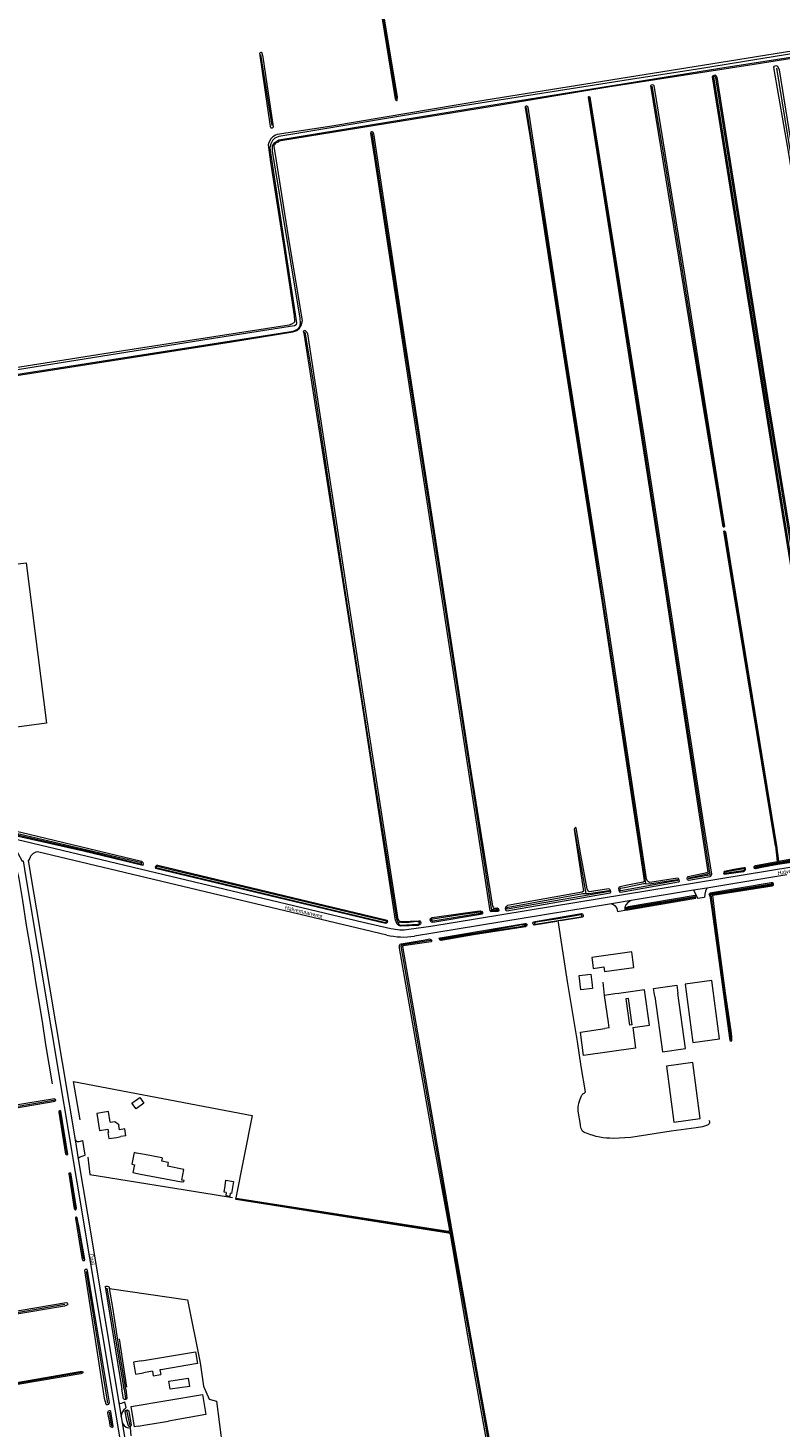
# Model space of a CAD drawing. Extents: x 177628 to 188968, y 384226 to 390673.
# Tile 353 of 393: x 187466 to 187943, y 385150 to 386036. Entities that reach past the tile are written whole.
import ezdxf

# ---------------------------------------------------------------- set-up
doc = ezdxf.new("R2010")
doc.units = 0
for name, color, linetype, lineweight in [('B01_F', 14, 'Continuous', 9), ('B01_T', 14, 'Continuous', 9), ('B02_F', 14, 'Continuous', 9), ('B02_T', 14, 'Continuous', 9), ('B11_S', 14, 'Continuous', 9), ('B14_F', 14, 'Continuous', 9), ('T02_F', 253, 'RASTER', 9), ('T03_F', 253, 'Continuous', 9), ('T04_F', 253, 'HAAG', 9), ('T07_F', 253, 'Continuous', 9), ('T09_F', 253, 'Continuous', 9), ('T22_F', 253, 'Continuous', 9), ('V00_F', 8, 'Continuous', 9), ('V00_T', 8, 'Continuous', 9), ('W01_F', 253, 'Continuous', 9), ('Z06', 7, 'Continuous', 9)]:
    doc.layers.add(name, color=color, linetype=linetype, lineweight=lineweight)
doc.styles.add('Legend', font='calibri.ttf')
doc.linetypes.add('HAAG', pattern='A,4,-1,[5,TOPOCAD.SHX,S=0.35,R=0,X=-0.35,Y=-0.35],-1', length=6)
doc.linetypes.add('RASTER', pattern='A,4,-1,[4,TOPOCAD.SHX,S=0.5,R=0,X=-0.5,Y=0],-1', length=6)

msp = doc.modelspace()

# ---------------------------------------------------------------- linework, layer by layer
at = {"layer": 'B01_F', "linetype": 'Continuous'}
msp.add_lwpolyline([(187528.33, 385334.731), (187525.076, 385334.177)], dxfattribs=at)
at = {"layer": 'B01_T', "linetype": 'Continuous'}
for points in [[(187849.451, 385446.27), (187848.762, 385451.223), (187823.362, 385447.687), (187824.05, 385442.74)], [(187824.05, 385442.74), (187824.314, 385440.765), (187831.061, 385441.695), (187831.458, 385438.816), (187850.115, 385441.387), (187849.451, 385446.27)], [(187900.051, 385428.14), (187899.38, 385433.091), (187882.522, 385430.81), (187883.191, 385425.86)], [(187883.191, 385425.86), (187887.516, 385393.856), (187904.387, 385396.149), (187900.051, 385428.14)], [(187514.88, 385349.711), (187509.941, 385348.909), (187511.711, 385338.01), (187516.941, 385338.86), (187517.258, 385336.902), (187516.992, 385336.859), (187517.629, 385332.943), (187522.573, 385333.746)], [(187518.478, 385343.267), (187517.336, 385350.139), (187514.88, 385349.711)], [(187524.361, 385338.481), (187523.909, 385341.199)], [(187522.573, 385333.746), (187525.076, 385334.177)]]:
    msp.add_lwpolyline(points, dxfattribs=at)
at = {"layer": 'B02_F', "linetype": 'Continuous'}
for points in [[(187545.169, 385185.67), (187545.673, 385182.676), (187550.483, 385183.485)], [(187567.821, 385181.144), (187568.576, 385175.967), (187556.338, 385174.179), (187555.583, 385179.356), (187567.821, 385181.144)], [(187536.04, 385150.783), (187533.912, 385150.418), (187531.709, 385163.27), (187576.799, 385170.993)], [(187579, 385158.146), (187555.257, 385154.079)]]:
    msp.add_lwpolyline(points, dxfattribs=at)
at = {"layer": 'B02_T', "linetype": 'Continuous'}
for points in [[(187863.316, 385423.029), (187862.614, 385428.012), (187877.215, 385430.068), (187877.935, 385424.951)], [(187838.022, 385424.549), (187831.559, 385423.639)], [(187849.328, 385403.329), (187859.975, 385404.828), (187856.826, 385427.197), (187840.5, 385424.898)], [(187863.316, 385423.029), (187868.258, 385387.948), (187882.851, 385390.013), (187877.935, 385424.951)], [(187870.683, 385378.849), (187875.482, 385343.375), (187892.151, 385345.609), (187887.366, 385381.141), (187870.683, 385378.849)], [(187540.042, 385322.83), (187535.137, 385323.777)], [(187551.083, 385320.698), (187540.042, 385322.83)], [(187533.72, 385316.437), (187532.754, 385311.431), (187537.659, 385310.484)], [(187563.755, 385306.68), (187565.05, 385313.388), (187554.669, 385315.393)], [(187537.659, 385310.484), (187563.525, 385305.49), (187563.569, 385305.717)], [(187538.152, 385192.17), (187572.411, 385197.939), (187573.658, 385190.467), (187550.576, 385186.58)], [(187538.152, 385192.17), (187533.223, 385191.34), (187534.48, 385183.87), (187539.409, 385184.7)], [(187545.169, 385185.67), (187539.409, 385184.7)], [(187540.962, 385151.628), (187555.257, 385154.079)], [(187536.04, 385150.783), (187540.962, 385151.628)]]:
    msp.add_lwpolyline(points, dxfattribs=at)
at = {"layer": 'B11_S', "linetype": 'Continuous'}
for points in [[(187518.478, 385343.267), (187521.364, 385343.746), (187523.772, 385342.025), (187523.909, 385341.199)], [(187528.33, 385334.731), (187527.597, 385339.032), (187524.361, 385338.481)]]:
    msp.add_lwpolyline(points, dxfattribs=at)
at = {"layer": 'B14_F', "linetype": 'Continuous'}
for points in [[(187437.113, 385585.196), (187424.115, 385686.579), (187433.056, 385687.761), (187432.329, 385693.667), (187465.165, 385697.651), (187478.064, 385596.085)], [(187478.064, 385596.085), (187456.219, 385593.143), (187456.901, 385587.365), (187437.113, 385585.196)], [(187817.337, 385436.428), (187822.772, 385437.072)], [(187822.772, 385437.072), (187823.375, 385431.98)], [(187823.375, 385431.98), (187823.844, 385428.018), (187816.558, 385427.155), (187815.486, 385436.209), (187817.337, 385436.428)], [(187833.963, 385406.573), (187831.559, 385423.639)], [(187840.5, 385424.898), (187838.022, 385424.549)], [(187849.08, 385405.088), (187846.754, 385421.601), (187845.081, 385421.365), (187847.407, 385404.852)], [(187849.328, 385403.329), (187851.072, 385390.175), (187818.266, 385385.634), (187816.179, 385400.455), (187831.77, 385402.65)], [(187834.462, 385403.029), (187831.77, 385402.65)], [(187834.462, 385403.029), (187833.963, 385406.573)], [(187849.08, 385405.088), (187847.407, 385404.852)], [(187534.785, 385351.832), (187532.181, 385355.384), (187537.09, 385358.984), (187539.694, 385355.432), (187534.785, 385351.832)], [(187535.137, 385323.777), (187533.527, 385324.09), (187532.083, 385316.747), (187533.72, 385316.437)], [(187551.083, 385320.698), (187551.517, 385320.614)], [(187555.142, 385317.839), (187551.155, 385318.564), (187551.517, 385320.614)], [(187555.142, 385317.839), (187554.669, 385315.393)], [(187563.569, 385305.717), (187565.147, 385305.515), (187565.359, 385306.487), (187563.755, 385306.68)], [(187591.149, 385302.962), (187591.737, 385306.571), (187596.459, 385305.802), (187595.228, 385298.24), (187594.686, 385298.328)], [(187590.505, 385299.009), (187591.149, 385302.962)], [(187591.973, 385298.77), (187590.505, 385299.009)], [(187591.973, 385298.77), (187591.73, 385296.966), (187594.453, 385296.599), (187594.686, 385298.328)], [(187550.576, 385186.58), (187549.946, 385186.477), (187550.483, 385183.485)], [(187576.799, 385170.993), (187579, 385158.146)]]:
    msp.add_lwpolyline(points, dxfattribs=at)
at = {"layer": 'T02_F', "linetype": 'RASTER'}
msp.add_lwpolyline([(187517.895, 385238.043), (187567.458, 385230.813), (187575.376, 385190.993), (187577.597, 385176.162), (187581.069, 385167.877), (187585.708, 385166.579), (187589.572, 385137.206), (187590.095, 385130.974), (187589.104, 385125.884), (187591.762, 385108.721), (187594.209, 385093.761), (187593.707, 385088.94), (187598.788, 385045.981)], dxfattribs=at)
at = {"layer": 'T03_F', "linetype": 'Continuous'}
for points in [[(187844.929, 385477.665), (187889.376, 385485.278)], [(187817.762, 385473.104), (187803.536, 385470.776)], [(187831.559, 385423.639), (187830.547, 385431.971)], [(187495.172, 385369.042), (187608.385, 385347.544), (187597.898, 385295.354)], [(187584.194, 385297.457), (187595.946, 385295.694)]]:
    msp.add_lwpolyline(points, dxfattribs=at)
at = {"layer": 'T04_F', "linetype": 'HAAG'}
for points in [[(187499.428, 385344.819), (187495.172, 385369.042)], [(187504.222, 385321.181), (187505.458, 385310.133), (187584.194, 385297.457)], [(187524.178, 385206.236), (187528.83, 385175.571)]]:
    msp.add_lwpolyline(points, dxfattribs=at)
at = {"layer": 'T07_F', "linetype": 'Continuous'}
for points in [[(187699.74, 385991.528), (187686.691, 386071.413), (187682.965, 386093.496)], [(187621.02, 385974.6), (187613.92, 386019.458)], [(187940.425, 386010.88), (187964.704, 385862.179), (187976.462, 385786.461)], [(187907.055, 385720.595), (187870.02, 385949.585), (187861.726, 385999.529)], [(187821.647, 385992.409), (187847.147, 385832.383), (187897.892, 385501.367)], [(187857.556, 385494.537), (187845.413, 385575.878), (187820.837, 385736.82), (187782.153, 385985.923)], [(187684.16, 385969.83), (187701.044, 385859.061), (187730.686, 385666.655), (187759.78, 385478.607), (187760.055, 385477.91)], [(187701.07, 385469.653), (187700.473, 385470.645), (187699.904, 385471.832), (187684.345, 385570.322), (187666.713, 385682.788), (187646.806, 385814.732), (187641.866, 385843.705)], [(187940.023, 385518.3), (187909.526, 385705.319), (187907.598, 385717.24)], [(187819.784, 385488.167), (187812.787, 385528.482)], [(187940.023, 385518.3), (187941.255, 385507.852)], [(187456.749, 385510.844), (187458.907, 385504.564), (187460.453, 385497.757), (187462.823, 385483.806), (187465.294, 385468.031), (187468.5, 385448.949), (187471.373, 385430.931), (187475.23, 385407.174), (187477.481, 385392.457), (187481.634, 385367.634)], [(187898.745, 385487.346), (187901.404, 385468.145), (187911.393, 385395.448)], [(187819.474, 385362.505), (187816.741, 385378.715), (187814.475, 385394.366), (187808.05, 385432.355), (187802.153, 385470.978)], [(187721.42, 385458.464), (187703.546, 385455.761), (187702.887, 385455.456), (187702.56, 385454.905), (187714.03, 385388.111), (187726.827, 385315.931), (187734.182, 385273.447)], [(187274.039, 385321.97), (187483.759, 385357.443)], [(187486.568, 385350.087), (187490.891, 385323.309)], [(187816.177, 385341.796), (187814.773, 385350.421)], [(187896.618, 385341.418), (187893.598, 385340.439), (187889.558, 385339.818), (187873.645, 385337.639), (187848.132, 385333.673), (187837.056, 385333.074)], [(187492.917, 385310.753), (187496.543, 385288.291)], [(187734.182, 385273.447), (187598.297, 385294.747)], [(187497.194, 385282.924), (187501.609, 385256.498)], [(187734.182, 385273.447), (187762.784, 385112.989), (187769.309, 385075.212)], [(187503.267, 385248.797), (187516.644, 385165.483)], [(187527.295, 385174.16), (187519.425, 385221.411), (187516.59, 385238.159)], [(187305.937, 385196.141), (187489.774, 385228.092)], [(187500.196, 385184.813), (187423.911, 385171.718), (187347.607, 385158.185)], [(187527.295, 385174.16), (187528.108, 385168.256)], [(187517.68, 385159.649), (187519.228, 385150.753)], [(187531, 385151.242), (187528.915, 385160.65)]]:
    msp.add_lwpolyline(points, dxfattribs=at)
at = {"layer": 'T07_F', "linetype": 'Continuous', "extrusion": (0, 0, -1)}
for centre, radius, start, end in [((-187842.059, 385348.145), 27.799, 15.309484, 25.458988), ((-187819.281, 385359.212), 2.484, 20.819144, 65.254773), ((-187837.726, 385350.831), 22.957, 358.976213, 11.696181), ((-187835.754, 385345.169), 19.866, 340.543131, 350.223749), ((-187895.258, 385343.988), 2.908, 205.247231, 242.108818), ((-187895.887, 385343.466), 2.126, 145.25335, 199.751863), ((-187820.869, 385340.564), 4.34, 280.48508, 332.385883), ((-187837.174, 385380.033), 46.959, 270.143869, 291.348416)]:
    msp.add_arc(centre, radius, start, end, dxfattribs=at)
at = {"layer": 'T07_F', "linetype": 'Continuous'}
msp.add_arc((187816.233, 385365.107), 4.157, 298.890322, 321.239907, dxfattribs=at)
at = {"layer": 'T09_F', "linetype": 'Continuous'}
for points in [[(187687.66, 386068.742), (187683.956, 386093.397), (187683.681, 386094.112), (187683.345, 386094.601), (187682.742, 386094.614), (187682.442, 386094.481), (187682.264, 386094.164), (187698.857, 385991.512), (187699.269, 385990.578), (187699.794, 385990.292), (187700.108, 385990.391), (187700.183, 385990.583), (187700.319, 385992.714), (187687.66, 386068.742)], [(187993.472, 386028.641), (187915.834, 386016.109), (187755.155, 385990.295), (187658.787, 385974.083), (187624.167, 385968.772), (187623.086, 385968.335), (187621.377, 385967.422), (187620.152, 385966.046), (187618.873, 385963.888), (187618.487, 385962.324), (187619.899, 385951.356), (187628.174, 385898.726), (187634.954, 385854), (187635.155, 385850.744), (187635.12, 385850.011), (187634.671, 385849.494), (187633.325, 385848.662), (187631.67, 385848.171), (187518.529, 385830.616), (187360.956, 385805.614)], [(187623.055, 385956.213), (187622.325, 385961.029), (187622.331, 385961.829), (187622.565, 385962.29), (187623.809, 385963.715), (187624.909, 385964.2), (187625.521, 385964.709), (187626.551, 385965.084), (187760.322, 385986.798), (187833.651, 385998.983), (187926.213, 386013.437), (187992.51, 386023.981)], [(187614.769, 386020.54), (187614.274, 386020.731), (187613.742, 386020.708), (187612.988, 386020.425)], [(187612.988, 386020.425), (187619.722, 385973.882), (187620.18, 385973.027), (187620.444, 385972.981), (187621.252, 385973.175), (187621.783, 385973.815), (187615.221, 386017.804), (187614.769, 386020.54)], [(187934.762, 385802.767), (187954.788, 385681.239), (187979.755, 385523.684), (187979.864, 385521.603), (187979.305, 385521.039), (187978.511, 385520.718), (187978.297, 385520.793), (187977.66, 385521.258), (187937.521, 385770.553), (187899.84, 386005.323), (187900.018, 386005.942), (187900.502, 386006.292), (187901.271, 386006.542), (187901.843, 386006.461), (187902.193, 386005.977), (187902.54, 386005.254), (187934.762, 385802.767)], [(187975.452, 385786.404), (187948.316, 385956.8), (187938.666, 386011.268), (187938.67, 386011.51), (187939.214, 386012.131), (187940.093, 386012.552), (187940.624, 386012.446), (187941.053, 386012.052), (187942.083, 386009.903), (187972.275, 385822.354), (187977.776, 385786.317)], [(187906.544, 385720.423), (187886.549, 385841.883), (187860.87, 385999.808), (187861.308, 386000.255), (187861.79, 386000.486), (187862.362, 386000.405), (187862.689, 385999.969), (187882.417, 385879.187), (187895.869, 385793.26), (187906.45, 385727.169), (187907.543, 385720.498)], [(187816.639, 385768.101), (187807.228, 385828.413), (187783.098, 385986.073), (187782.108, 385986.902), (187781.605, 385986.839), (187781.239, 385986.367), (187781.16, 385985.914), (187784.376, 385966.717), (187802.392, 385849.382), (187829.927, 385672.378), (187856.592, 385496.32), (187856.511, 385495.748), (187855.906, 385495.28), (187845.02, 385493.144), (187841.422, 385492.368), (187840.647, 385491.76), (187840.277, 385491.049), (187840.453, 385490.185), (187841.058, 385489.172), (187841.892, 385489.038), (187878.423, 385495.525), (187878.934, 385496.066), (187878.757, 385496.929), (187878.434, 385497.604), (187877.698, 385497.903), (187860.135, 385495.233), (187859.399, 385495.533), (187858.787, 385496.069), (187858.165, 385497.489), (187831.196, 385675.416), (187816.639, 385768.101)], [(187893.957, 385533.308), (187899.261, 385500.357), (187899.012, 385499.764), (187898.16, 385498.822), (187884.784, 385496.441), (187884.147, 385496.906), (187883.849, 385497.652), (187883.98, 385498.367), (187884.372, 385498.91), (187896.364, 385501.457), (187897.04, 385501.9), (187882.537, 385597.811), (187869.794, 385683.249), (187836.572, 385895.982), (187821.265, 385992.456), (187821.271, 385992.814), (187821.657, 385992.999), (187821.896, 385992.995), (187822.127, 385992.513), (187856.104, 385779.194), (187893.957, 385533.308)], [(187728.444, 385686.033), (187746.406, 385568.316), (187760.633, 385480.153), (187760.98, 385479.43), (187761.284, 385479.042), (187761.64, 385478.917), (187763.34, 385479.08), (187763.602, 385479.027), (187764.026, 385478.638), (187764.534, 385477.578), (187764.479, 385477.196), (187764.019, 385476.798), (187762.774, 385476.675), (187759.783, 385476.486), (187759.03, 385477.192), (187709.934, 385796.733), (187685.985, 385953.769), (187683.503, 385969.703), (187683.804, 385970.559), (187684.047, 385970.794), (187684.523, 385970.666), (187685.123, 385969.413), (187705.342, 385835.12), (187728.444, 385686.033)], [(187390.139, 385805.46), (187475.305, 385818.803), (187595.158, 385837.486), (187634.07, 385843.813), (187636.677, 385844.763), (187638.261, 385846.139), (187639.291, 385847.868), (187640.225, 385850.988), (187631.834, 385901.535), (187623.055, 385956.213)], [(187686.477, 385562.915), (187700.116, 385474.398), (187700.639, 385471.91), (187701.07, 385471.265), (187701.455, 385470.841), (187702.334, 385470.532), (187703.412, 385470.44), (187713.828, 385470.928), (187714.488, 385470.819), (187714.971, 385470.32), (187715.23, 385469.653), (187714.845, 385468.678), (187713.557, 385467.938), (187702.209, 385467.49), (187701.186, 385467.974), (187700.243, 385468.799), (187699.695, 385469.815), (187699.105, 385471.175), (187679.03, 385601.943), (187656.002, 385748.397), (187641.215, 385843.118), (187640.814, 385844.082), (187641.044, 385844.618), (187641.489, 385844.832), (187641.931, 385844.8), (187642.87, 385843.729), (187643.342, 385842.616), (187668.648, 385676.808), (187686.477, 385562.915)], [(187906.544, 385720.423), (187906.884, 385720.36), (187907.226, 385720.353), (187907.543, 385720.498)], [(187939.714, 385518.426), (187913.645, 385677.29), (187907.007, 385717.61)], [(187908.072, 385717.263), (187907.853, 385717.402), (187907.507, 385717.553), (187907.007, 385717.61)], [(187908.072, 385717.263), (187911.372, 385697.117), (187940.454, 385518.366)], [(187459.823, 385527.428), (187461.83, 385527.009), (187538.224, 385508.628)], [(187816.59, 385512.669), (187813.539, 385529.828), (187813.197, 385529.907), (187812.9, 385529.765), (187812.5, 385529.33), (187812.317, 385528.695), (187818.143, 385489.62), (187817.298, 385488.971), (187770.128, 385480.482), (187769.31, 385480.03), (187768.686, 385479.426), (187768.478, 385478.718), (187768.778, 385477.584), (187769.631, 385477.201), (187835.037, 385488.527), (187835.458, 385488.79), (187835.494, 385489.477), (187835.19, 385490.365), (187834.637, 385491.013), (187834.172, 385491.094), (187821.745, 385489.216), (187821.163, 385489.667), (187820.572, 385491.027), (187816.59, 385512.669)], [(187539.071, 385506), (187501.613, 385514.979), (187458.233, 385524.737)], [(187939.714, 385518.426), (187940.822, 385508.44)], [(187940.454, 385518.366), (187941.592, 385508.58)], [(187538.224, 385508.628), (187539.116, 385507.907), (187539.227, 385506.944), (187539.071, 385506)], [(187941.592, 385508.58), (187955.987, 385511.19), (187957.352, 385511.311), (187957.746, 385510.611), (187957.873, 385509.605), (187957.412, 385509.206), (187956.882, 385508.952), (187941.235, 385506.49), (187932.174, 385504.873), (187927.04, 385503.716), (187926.637, 385503.938), (187926.314, 385504.612), (187926.372, 385505.233), (187926.594, 385505.635), (187927.149, 385505.961), (187940.822, 385508.44)], [(187548.547, 385506.144), (187547.818, 385505.849), (187547.224, 385505.404), (187546.972, 385504.928), (187547.04, 385504.089)], [(187548.547, 385506.144), (187634.619, 385485.435), (187693.025, 385471.498), (187693.78, 385471.191), (187694.039, 385470.524), (187693.859, 385470.011), (187693.53, 385469.428), (187692.813, 385469.145), (187547.04, 385504.089)], [(187913.483, 385503.322), (187907.561, 385502.202), (187907.224, 385502.04), (187907.025, 385501.589), (187906.923, 385501.185), (187907.105, 385500.68), (187907.365, 385500.508), (187919.415, 385502.195), (187920.186, 385502.564), (187920.816, 385503.103), (187920.736, 385504.013), (187920.48, 385504.423), (187919.811, 385504.458), (187913.483, 385503.322)], [(187899.985, 385487.052), (187937.672, 385493.009), (187938.206, 385493.256), (187938.559, 385493.614), (187938.55, 385494.193), (187938.122, 385494.838), (187937.07, 385494.87), (187898.179, 385488.39)], [(187888.814, 385486.829), (187846.566, 385479.789), (187845.712, 385479.393), (187845.042, 385479.019), (187844.845, 385478.604), (187844.702, 385478.214), (187844.929, 385477.665)], [(187889.376, 385485.278), (187888.814, 385486.829)], [(187898.217, 385486.773), (187899.424, 385478.341), (187905.302, 385435.227), (187910.903, 385395.167), (187911.197, 385394.796), (187911.514, 385394.758), (187911.768, 385394.752), (187912.06, 385395.064), (187912.201, 385395.76), (187912.094, 385397.492), (187911.599, 385401.154), (187908.172, 385425.071), (187901.698, 385472.785), (187899.985, 385487.052)], [(187738.717, 385475.372), (187750.797, 385477.085), (187753.033, 385477.243), (187754.009, 385476.859), (187754.222, 385476.414), (187754.21, 385475.677), (187753.784, 385475.169), (187753.018, 385474.863), (187722.744, 385469.847), (187721.79, 385470.059), (187721.152, 385471.518), (187721.263, 385472.301), (187722.427, 385472.92), (187738.717, 385475.372)], [(187801.335, 385470.426), (187786.873, 385468.126), (187786.289, 385468.829), (187786.124, 385469.465), (187786.35, 385469.959), (187787.578, 385470.526), (187816.87, 385475.58), (187817.465, 385475.273), (187817.741, 385474.817), (187817.959, 385474.205), (187817.997, 385473.703), (187817.762, 385473.104)], [(187748.494, 385461.981), (187728.039, 385458.421), (187727.492, 385458.622), (187727.106, 385458.897), (187726.817, 385459.801), (187727.458, 385460.097), (187781.091, 385469.277), (187781.798, 385469.15), (187782.152, 385468.665), (187782.398, 385468.131), (187782.366, 385467.922), (187782.115, 385467.482), (187781.421, 385467.161), (187748.494, 385461.981)], [(187598.421, 385295.263), (187599.522, 385295.071), (187732.499, 385274.421), (187733.144, 385274.53), (187733.457, 385274.674), (187733.597, 385275.055), (187722.797, 385333.419), (187701.711, 385453.548), (187701.738, 385455.267), (187701.91, 385455.853), (187702.07, 385456.053), (187702.671, 385456.394), (187719.212, 385459.048), (187720.711, 385459.361), (187721.497, 385459.029), (187721.922, 385458.657), (187722.043, 385458.396), (187722.003, 385457.935), (187721.895, 385457.759), (187721.634, 385457.638), (187703.915, 385455.072), (187703.594, 385454.671), (187721.417, 385351.308), (187735.4, 385271.02), (187751.22, 385181.97), (187770.27, 385077.594)], [(187483.236, 385358.133), (187437.59, 385350.682), (187274.236, 385323.253), (187273.27, 385322.741), (187272.732, 385322.341), (187272.912, 385321.226), (187274.168, 385320.912), (187291.663, 385324.197), (187372.86, 385337.737), (187483.467, 385356.7)], [(187491.538, 385322.85), (187487.104, 385350.328), (187486.798, 385350.692), (187486.268, 385350.598), (187485.93, 385350.232), (187485.912, 385349.794), (187490.184, 385323.154)], [(187490.184, 385323.154), (187490.553, 385322.845), (187490.99, 385322.688), (187491.538, 385322.85)], [(187492.142, 385310.942), (187492.336, 385311.209), (187492.666, 385311.366), (187493.083, 385311.359), (187493.418, 385311.199)], [(187492.142, 385310.942), (187495.066, 385292.711), (187495.627, 385288.74), (187495.92, 385288.085), (187496.146, 385287.9), (187496.438, 385287.887), (187496.915, 385288.1), (187497.032, 385288.797), (187493.418, 385311.199)], [(187744.928, 385208.021), (187733.851, 385272.454), (187733.43, 385272.955), (187732.664, 385273.106), (187676.467, 385281.961), (187598.228, 385294.459)], [(187497.194, 385282.924), (187497.139, 385283.121), (187496.821, 385283.193), (187496.555, 385283.146), (187496.417, 385282.655), (187499.511, 385262.787), (187500.766, 385256.623), (187501.113, 385255.848), (187501.485, 385255.656), (187502.048, 385255.837), (187502.338, 385256.467), (187502.183, 385257.614), (187498.658, 385277.647), (187497.194, 385282.924)], [(187514.667, 385168.463), (187515.684, 385164.911), (187515.963, 385164.607), (187516.779, 385164.542), (187517.494, 385164.863), (187517.871, 385165.46), (187517.883, 385165.752), (187504.14, 385249.403), (187503.588, 385250.158), (187503.117, 385250.091), (187502.673, 385249.963), (187502.315, 385249.803), (187502.15, 385249.372), (187514.667, 385168.463)], [(187515.302, 385239.355), (187515.89, 385239.571), (187516.658, 385239.555), (187517.516, 385239.225), (187517.895, 385238.043)], [(187515.302, 385239.355), (187525.842, 385174.27)], [(187528.357, 385174.228), (187525.038, 385194.304), (187520.059, 385225.929), (187517.895, 385238.043)], [(187419.991, 385215.251), (187355.032, 385203.872), (187305.926, 385195.317), (187305.451, 385195.47), (187305.182, 385195.797), (187305.034, 385196.219), (187305.237, 385196.675), (187305.933, 385197.027), (187452.132, 385222.558), (187490.576, 385229.229), (187491.198, 385229.019), (187491.429, 385228.594), (187491.536, 385227.992), (187491.359, 385227.75), (187490.98, 385227.417), (187489.561, 385226.864), (187419.991, 385215.251)], [(187778.562, 385018.334), (187768.474, 385073.412), (187768.036, 385074.221), (187767.507, 385074.545), (187767.202, 385074.657), (187711.814, 385083.95), (187607.436, 385101.004), (187607.007, 385101.248), (187606.859, 385101.433), (187606.947, 385101.79), (187607.311, 385101.958), (187660.526, 385093.811), (187767.658, 385076.133), (187768.151, 385076.298), (187768.363, 385076.522), (187768.411, 385077.24), (187744.928, 385208.021)], [(187447.153, 385175.144), (187406.511, 385167.937), (187347.767, 385157.387), (187347.141, 385157.514), (187346.895, 385157.973), (187346.969, 385158.534), (187347.402, 385158.931), (187436.13, 385174.522), (187499.179, 385185.534), (187500.475, 385185.545), (187501.143, 385185.234), (187501.196, 385184.933), (187501.08, 385184.556), (187500.621, 385184.309), (187499.842, 385183.961), (187447.153, 385175.144)], [(187526.925, 385168.182), (187525.842, 385174.27)], [(187528.357, 385174.228), (187528.966, 385168.52)], [(187518.041, 385153.086), (187518.245, 385151.031), (187518.863, 385150.448), (187519.408, 385150.191), (187519.905, 385150.199), (187520.263, 385150.359), (187520.394, 385150.704), (187518.72, 385160.044), (187518.188, 385160.593), (187517.691, 385160.585), (187517.214, 385160.372), (187516.843, 385159.92), (187516.812, 385159.191), (187518.041, 385153.086)], [(187528.804, 385154.613), (187529.882, 385151.318), (187530.299, 385150.748), (187531.131, 385150.647), (187531.52, 385150.778), (187531.881, 385151.611), (187530.369, 385160.022), (187529.482, 385160.876), (187528.21, 385160.689), (187527.719, 385160.116), (187528.804, 385154.613)]]:
    msp.add_lwpolyline(points, dxfattribs=at)
at = {"layer": 'T09_F', "linetype": 'Continuous', "extrusion": (0, 0, -1)}
for centre, radius, start, end in [((-187898.836, 385487.596), 1.03, 306.914608, 50.392951), ((-187482.916, 385357.347), 0.848, 112.146959, 173.530896), ((-187482.917, 385357.345), 0.847, 173.350974, 229.558813), ((-187598.357, 385294.853), 0.415, 288.055469, 98.941389), ((-187527.887, 385168.707), 1.095, 189.820919, 331.372816)]:
    msp.add_arc(centre, radius, start, end, dxfattribs=at)
at = {"layer": 'T22_F', "linetype": 'Continuous'}
for points in [[(187890.343, 385485.166), (187894.848, 385485.941)], [(187839.676, 385476.765), (187844.262, 385477.551)], [(187502.581, 385322.501), (187501.033, 385331.697)], [(187528.476, 385162.632), (187527.602, 385166.246)], [(187531.745, 385144.678), (187531.288, 385149.941)]]:
    msp.add_lwpolyline(points, dxfattribs=at)
at = {"layer": 'V00_F', "linetype": 'Continuous'}
for points in [[(187887.78, 385490.205), (187889.375, 385487.457), (187890.343, 385485.166)], [(187896.26, 385491.602), (187895.457, 385489.722), (187895.051, 385487.778), (187894.848, 385485.941)], [(187835.951, 385481.664), (187837.452, 385480.896), (187838.237, 385480.31), (187839.213, 385478.627), (187839.676, 385476.765)], [(187848.321, 385483.703), (187846.378, 385482.607), (187844.933, 385481.03), (187844.348, 385479.218), (187844.262, 385477.551)], [(187496.158, 385332.257), (187496.685, 385331.632), (187497.537, 385331.157), (187498.754, 385331.087), (187501.033, 385331.697)], [(187498.202, 385320.122), (187498.808, 385321.034), (187499.459, 385321.335), (187502.581, 385322.501)], [(187523.955, 385165.587), (187525.198, 385165.292), (187526.235, 385165.614), (187527.602, 385166.246)], [(187525.392, 385156.915), (187525.977, 385159.24), (187527.398, 385161.636), (187528.476, 385162.632)], [(187526.041, 385152.998), (187527.27, 385151.195), (187528.493, 385150.259), (187529.731, 385149.804), (187531.288, 385149.941)]]:
    msp.add_lwpolyline(points, dxfattribs=at)
at = {"layer": 'V00_T', "linetype": 'Continuous'}
for points in [[(187335.832, 385546.996), (187339.281, 385546.584), (187342.71, 385546.033), (187342.573, 385545.469), (187428.978, 385524.963), (187455.721, 385518.552), (187460.028, 385513.655), (187462.601, 385508.655), (187463.355, 385508.764), (187465.078, 385498.208), (187561.782, 384920.77), (187582.282, 384798.525)], [(187429.527, 385529.456), (187473.926, 385519.016), (187678.591, 385470.082), (187696.195, 385466.001)], [(187707.53, 385465.483), (187721.396, 385467.39), (188011.826, 385515.176), (188098.412, 385529.625)], [(187467.106, 385509.188), (187466.481, 385509.268), (187468.422, 385497.739), (187471.641, 385477.84), (187496.158, 385332.257)], [(187693.518, 385461.876), (187472.426, 385514.648)], [(187946.97, 385499.957), (187896.26, 385491.602)], [(187887.78, 385490.205), (187848.321, 385483.703)], [(187896.26, 385491.602), (187887.78, 385490.205)], [(187835.951, 385481.664), (187723.998, 385463.166), (187711.097, 385461.161)], [(187848.321, 385483.703), (187835.951, 385481.664)], [(187496.158, 385332.257), (187498.202, 385320.122)], [(187498.202, 385320.122), (187507.044, 385267.62), (187523.955, 385165.587)], [(187523.955, 385165.587), (187525.392, 385156.915)], [(187525.392, 385156.915), (187526.041, 385152.998)], [(187526.041, 385152.998), (187528.113, 385140.496)]]:
    msp.add_lwpolyline(points, dxfattribs=at)
for centre, radius, start, end in [((187473.605, 385508.177), 6.577, 100.327852, 171.160267), ((187703.268, 385496.488), 31.296, 256.939151, 277.827752), ((187704.12, 385506.085), 45.462, 256.513929, 278.827795)]:
    msp.add_arc(centre, radius, start, end, dxfattribs=at)
at = {"layer": 'W01_F', "linetype": 'Continuous'}
for points in [[(187313.741, 385794.196), (187634.243, 385844.214), (187636.284, 385845.114), (187637.448, 385845.79), (187638.576, 385847.1), (187639.005, 385849.076), (187638.803, 385852.481), (187621.247, 385958.248), (187621.181, 385961.713), (187622.568, 385963.544), (187623.855, 385964.68), (187625.253, 385965.378), (187650.991, 385969.659), (187776.408, 385990.194), (187904.565, 386010.962), (188013.123, 386027.718)], [(187989.454, 386026.298), (187939.604, 386018.289), (187889.013, 386010.116), (187851.986, 386004.349), (187734.017, 385985.718)], [(187933.965, 385802.64), (187953.992, 385681.11), (187978.951, 385523.6), (187979.04, 385521.917), (187978.849, 385521.725), (187978.553, 385521.605), (187978.404, 385521.714), (187938.318, 385770.681), (187900.665, 386005.274), (187900.717, 386005.452), (187900.872, 386005.564), (187901.39, 386005.71), (187901.497, 386005.563), (187901.762, 386005.011), (187933.965, 385802.64)], [(187734.017, 385985.718), (187625.259, 385967.574), (187622.743, 385966.464), (187621.176, 385965.042), (187620.075, 385962.932)], [(187620.075, 385962.932), (187619.533, 385960.661), (187619.862, 385957.15), (187636.5, 385849.597), (187636.24, 385848.344), (187635.114, 385847.766), (187576.987, 385838.626), (187380.311, 385807.222)], [(187459.305, 385525.635), (187459.703, 385525.947), (187460.809, 385526.052), (187521.735, 385511.68), (187538.206, 385507.761)], [(187538.518, 385506.594), (187506.414, 385514.317), (187473.505, 385522.035), (187459.761, 385525.063), (187459.305, 385525.635)], [(187941.12, 385507.136), (187932.044, 385505.516), (187927.139, 385504.411), (187926.984, 385504.732), (187927.012, 385505.036), (187927.081, 385505.16), (187927.381, 385505.336), (187941.255, 385507.852)], [(187941.255, 385507.852), (187956.075, 385510.539), (187956.988, 385510.62), (187957.111, 385510.401), (187957.178, 385509.871), (187957.049, 385509.76), (187956.685, 385509.585), (187941.12, 385507.136)], [(187538.518, 385506.594), (187538.206, 385507.761)], [(187548.066, 385505.415), (187692.283, 385471.101), (187693.112, 385470.768), (187693.278, 385470.421), (187693.194, 385469.834), (187692.773, 385469.571), (187691.918, 385469.831), (187661.797, 385476.937), (187547.321, 385504.476)], [(187548.066, 385505.415), (187547.734, 385505.121), (187547.402, 385504.724), (187547.321, 385504.476)], [(187897.892, 385501.367), (187898.164, 385500.926), (187898.209, 385500.275), (187897.68, 385499.689), (187885.014, 385497.435), (187884.918, 385497.505), (187884.82, 385497.749), (187884.865, 385497.99), (187884.921, 385498.067), (187896.716, 385500.573), (187897.35, 385500.96), (187897.892, 385501.367)], [(187913.581, 385502.777), (187907.735, 385501.671), (187907.648, 385501.629), (187907.501, 385501.214), (187907.545, 385501.092), (187919.253, 385502.731), (187919.881, 385503.032), (187920.239, 385503.338), (187920.196, 385503.832), (187920.163, 385503.885), (187919.846, 385503.902), (187913.581, 385502.777)], [(187819.784, 385488.167), (187821.492, 385488.247), (187834.154, 385490.16), (187834.375, 385489.9), (187834.552, 385489.379), (187769.751, 385478.156), (187769.556, 385478.244), (187769.435, 385478.705), (187769.502, 385478.933), (187769.863, 385479.283), (187770.441, 385479.602), (187817.682, 385488.104), (187819.784, 385488.167)], [(187857.556, 385494.537), (187860.028, 385494.33), (187877.591, 385497), (187877.79, 385496.92), (187877.921, 385496.648), (187877.985, 385496.337), (187841.885, 385489.927), (187841.6, 385489.972), (187841.281, 385490.506), (187841.197, 385490.92), (187841.336, 385491.187), (187841.804, 385491.554), (187845.197, 385492.286), (187856.278, 385494.46), (187857.556, 385494.537)], [(187898.307, 385487.92), (187937.103, 385494.385), (187937.839, 385494.362), (187938.068, 385494.037), (187938.072, 385493.809), (187937.923, 385493.659), (187937.53, 385493.477), (187898.745, 385487.346)], [(187888.895, 385485.681), (187846.019, 385478.306), (187845.23, 385478.247), (187845.413, 385478.672), (187845.932, 385478.961), (187846.71, 385479.322), (187888.659, 385486.312)], [(187888.895, 385485.681), (187888.659, 385486.312)], [(187898.745, 385487.346), (187898.422, 385487.295)], [(187738.817, 385474.667), (187750.872, 385476.376), (187752.922, 385476.521), (187753.487, 385476.299), (187753.502, 385475.941), (187753.353, 385475.764), (187752.825, 385475.553), (187722.764, 385470.572), (187722.298, 385470.676), (187721.886, 385471.618), (187721.917, 385471.842), (187722.654, 385472.234), (187738.817, 385474.667)], [(187760.055, 385477.91), (187760.877, 385478.22), (187761.552, 385478.214), (187763.286, 385478.379), (187763.465, 385478.223), (187763.808, 385477.519), (187763.732, 385477.466), (187762.718, 385477.365), (187760.036, 385477.195), (187759.703, 385477.439), (187760.055, 385477.91)], [(187802.153, 385470.978), (187816.786, 385473.329), (187817.178, 385473.583), (187817.205, 385474.468), (187816.52, 385474.769), (187802.075, 385472.198)], [(187701.07, 385469.653), (187701.062, 385469.162), (187701.131, 385468.891), (187701.465, 385468.321), (187702.197, 385468.063), (187713.523, 385468.684), (187714.067, 385468.945), (187714.366, 385469.21), (187714.23, 385469.875), (187713.524, 385470.206), (187712.667, 385470.343), (187707.454, 385469.792), (187702.447, 385469.826), (187701.492, 385469.916), (187701.07, 385469.653)], [(187755.644, 385464.181), (187777.872, 385468.242), (187781.338, 385468.608), (187781.594, 385468.291), (187781.571, 385468.025), (187781.283, 385467.783), (187780.624, 385467.479), (187727.692, 385458.818), (187727.459, 385458.929), (187727.323, 385459.302), (187727.539, 385459.62), (187727.839, 385459.759), (187755.644, 385464.181)], [(187802.075, 385472.198), (187787.993, 385469.941), (187787.394, 385469.664), (187787.194, 385469.39), (187787.139, 385469.037), (187787.307, 385468.751), (187787.748, 385468.664), (187802.153, 385470.978)]]:
    msp.add_lwpolyline(points, dxfattribs=at)
at = {"layer": 'W01_F', "linetype": 'Continuous', "extrusion": (0, 0, -1)}
msp.add_arc((-187898.445, 385487.622), 0.328, 274.052285, 65.096098, dxfattribs=at)

# ---------------------------------------------------------------- texts
at = {"layer": 'Z06', "linetype": 'Continuous', "style": 'Legend'}
for s, rotation, p in [('Halvemaanweg', 9.264524, (187941.378, 385499.852)), ('Halvemaanweg', 346.588928, (187628.895, 385478.165)), ('Daal', 279.613026, (187505.218, 385259.695))]:
    msp.add_text(s, height=2.5, rotation=rotation, dxfattribs=at).set_placement(p)

doc.saveas('drawing.dxf')
